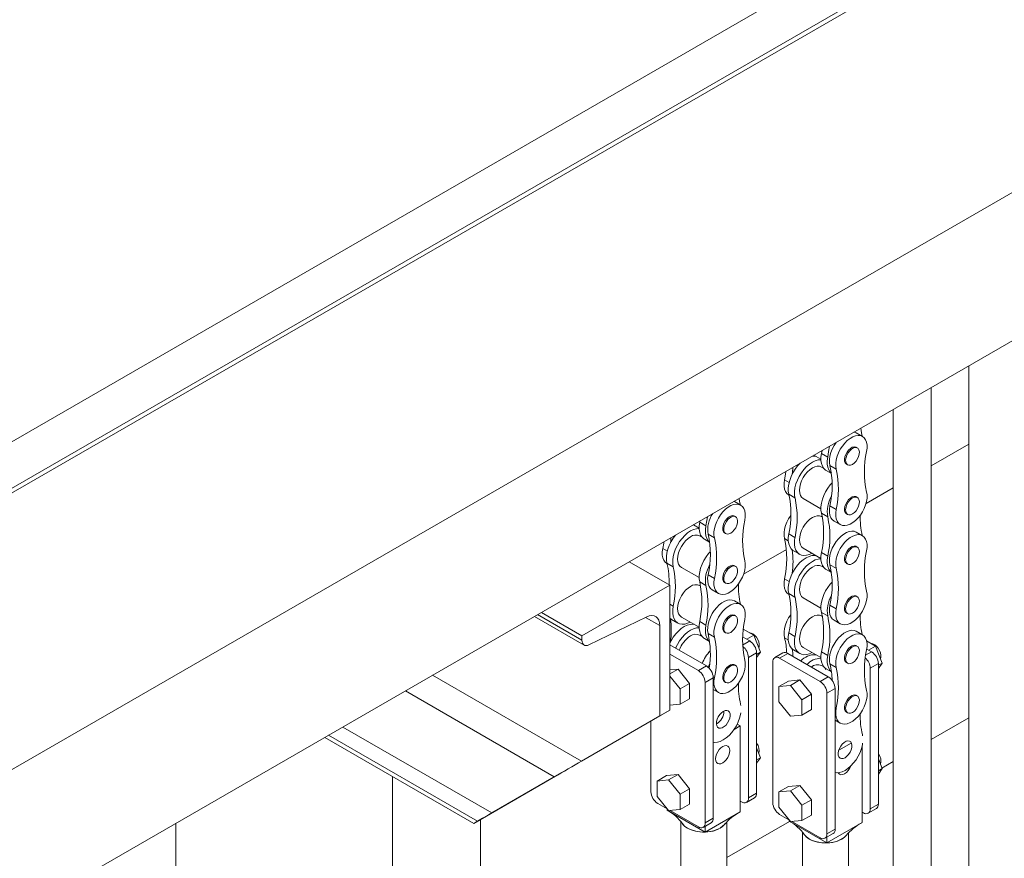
# Model space of a CAD drawing. Header units: millimetres. Extents: x 525 to 29324, y 175 to 20618.
# Tile 520 of 588: x 25539 to 26054, y 13912 to 14351. Entities that reach past the tile are written whole.
import ezdxf

# ---------------------------------------------------------------- set-up
doc = ezdxf.new("R2010")
doc.units = ezdxf.units.MM
doc.linetypes.add('SLD-Continua', pattern=[0])

msp = doc.modelspace()

# ---------------------------------------------------------------- linework, layer by layer
at = {"color": 7, "linetype": 'SLD-Continua', "lineweight": 18, "ltscale": 35}
for p, q in [((24913.62, 13747.26), (26094.48, 14428.79)), ((24913.62, 13771.74), (26052.06, 14428.79)), ((24913.62, 13744.81), (26094.48, 14426.34)), ((26094.48, 14426.34), (24913.62, 13744.81)), ((24913.62, 13600.26), (26094.48, 14281.79)), ((26105.09, 14210.32), (24750.98, 13428.8)), ((26034.99, 14169.86), (26034.99, 13671.87)), ((26015.39, 13694.72), (26015.39, 14158.55)), ((25995.39, 14147.01), (25995.39, 13852.28)), ((25979.43, 14132.93), (25976.16, 14134.82)), ((25976.75, 14126.94), (25976.17, 14127.28)), ((26034.99, 14128.88), (26015.39, 14117.57)), ((26034.99, 14128.88), (26015.39, 14117.57)), ((26034.99, 14128.88), (26015.39, 14117.57)), ((26034.99, 14128.88), (26015.39, 14117.57)), ((26034.99, 14128.88), (26015.39, 14117.57)), ((26034.99, 14128.88), (26015.39, 14117.57)), ((26034.99, 14128.88), (26015.39, 14117.57)), ((26034.99, 14128.88), (26015.39, 14117.57)), ((25954.06, 14123.16), (25957.71, 14121.05)), ((25958.27, 14125.58), (25957.99, 14124.08)), ((25961.26, 14122.2), (25957.99, 14124.08)), ((25959.24, 14116.24), (25957.98, 14116.96)), ((25965.66, 14115.88), (25962.4, 14117.77)), ((25971.07, 14118.45), (25971.66, 14118.12)), ((25960.45, 14115.22), (25963.2, 14113.63)), ((25938.69, 14110.31), (25941.1, 14108.92)), ((25940.84, 14102.44), (25940.99, 14102.35)), ((25940.9, 14102.72), (25944.16, 14100.83)), ((25976.75, 14101.01), (25976.17, 14101.35)), ((25995.39, 14106.03), (25981.27, 14097.88)), ((25995.39, 14106.03), (25981.27, 14097.88)), ((25995.39, 14106.03), (25981.27, 14097.88)), ((25995.39, 14106.03), (25981.27, 14097.88)), ((25995.39, 14106.03), (25981.27, 14097.88)), ((25995.39, 14106.03), (25981.27, 14097.88)), ((25995.39, 14106.03), (25981.27, 14097.88)), ((25995.39, 14106.03), (25981.27, 14097.88)), ((25915.79, 14096.98), (25912.52, 14098.87)), ((25948.46, 14100.46), (25957.71, 14095.12)), ((25965.66, 14094.74), (25962.4, 14096.62)), ((25913.11, 14090.99), (25912.53, 14091.32)), ((25958.45, 14090.76), (25957.98, 14091.03)), ((25961.26, 14090.97), (25957.99, 14092.85)), ((25971.07, 14092.53), (25971.66, 14092.19)), ((25891.43, 14086.62), (25890.88, 14086.69)), ((25891.09, 14086.81), (25894.07, 14085.1)), ((25894.48, 14088.77), (25894.36, 14088.13)), ((25897.62, 14086.24), (25894.36, 14088.13)), ((25964.54, 14088.76), (25967.81, 14086.87)), ((25895.6, 14080.28), (25894.34, 14081.01)), ((25902.02, 14079.93), (25898.76, 14081.81)), ((25907.43, 14082.5), (25908.02, 14082.16)), ((25940.9, 14082.1), (25944.16, 14080.21)), ((25979.43, 14081.08), (25976.16, 14082.96)), ((25896.81, 14079.26), (25899.56, 14077.67)), ((25938.69, 14079.59), (25940.64, 14078.47)), ((25976.75, 14075.08), (25976.17, 14075.42)), ((25875.05, 14074.35), (25877.46, 14072.96)), ((25939.68, 14073.88), (25917.33, 14060.98)), ((25939.68, 14073.88), (25917.33, 14060.98)), ((25939.68, 14073.88), (25917.33, 14060.98)), ((25939.68, 14073.88), (25917.33, 14060.98)), ((25939.68, 14073.88), (25917.33, 14060.98)), ((25939.68, 14073.88), (25917.33, 14060.98)), ((25939.68, 14073.88), (25917.33, 14060.98)), ((25939.68, 14073.88), (25917.33, 14060.98)), ((25943.35, 14073.23), (25946.61, 14071.34)), ((25948.46, 14074.53), (25957.71, 14069.19)), ((25961.26, 14070.34), (25957.99, 14072.23)), ((25878.82, 14055.24), (25857.6, 14067.49)), ((25877.2, 14066.48), (25877.35, 14066.39)), ((25877.26, 14066.77), (25880.52, 14064.88)), ((25913.11, 14065.06), (25912.53, 14065.4)), ((25965.66, 14064.03), (25962.4, 14065.91)), ((25971.07, 14066.6), (25971.66, 14066.26)), ((25884.82, 14064.51), (25894.07, 14059.17)), ((25902.02, 14058.78), (25898.76, 14060.67)), ((25959.24, 14064.38), (25957.98, 14065.11)), ((25960.45, 14063.36), (25963.2, 14061.77)), ((25832.85, 14028.72), (25878.82, 14055.24)), ((25878.82, 14055.24), (25878.82, 13989.91)), ((25894.81, 14054.81), (25894.34, 14055.08)), ((25897.62, 14055.01), (25894.36, 14056.9)), ((25907.43, 14056.57), (25908.02, 14056.23)), ((25938.69, 14058.45), (25941.1, 14057.06)), ((25900.9, 14052.8), (25904.17, 14050.91)), ((25940.84, 14050.58), (25940.99, 14050.49)), ((25940.9, 14050.86), (25944.16, 14048.98)), ((25878.82, 14045.24), (25880.52, 14044.25)), ((25915.79, 14045.12), (25912.52, 14047.01)), ((25948.46, 14048.61), (25957.71, 14043.27)), ((25965.66, 14042.88), (25962.4, 14044.77)), ((25976.75, 14049.16), (25976.17, 14049.49)), ((25832.85, 14026.41), (25809.64, 14039.81)), ((25832.85, 14028.72), (25811.64, 14040.96)), ((25913.11, 14039.13), (25912.53, 14039.47)), ((25961.26, 14039.11), (25957.99, 14041)), ((25971.07, 14040.67), (25971.66, 14040.33)), ((25808.03, 14038.88), (25833.99, 14023.89)), ((25866.68, 14038.66), (25836.43, 14024)), ((25873.51, 14034.06), (25866.06, 14038.36)), ((25879.71, 14037.27), (25882.98, 14035.39)), ((25884.82, 14038.58), (25894.07, 14033.24)), ((25897.62, 14034.39), (25894.36, 14036.27)), ((25958.45, 14038.91), (25957.98, 14039.18)), ((25964.54, 14036.9), (25967.81, 14035.01)), ((25873.51, 13986.85), (25873.51, 14034.06)), ((25895.6, 14028.42), (25894.34, 14029.15)), ((25902.02, 14028.07), (25898.76, 14029.96)), ((25907.43, 14030.64), (25908.02, 14030.3)), ((25917.14, 14032.25), (25922.59, 14029.11)), ((25940.9, 14030.24), (25944.16, 14028.35)), ((25979.43, 14029.22), (25976.16, 14031.11)), ((25832.85, 14026.41), (25832.85, 14028.72)), ((25878.82, 14024.01), (25897.91, 14012.99)), ((25896.81, 14027.41), (25899.56, 14025.82)), ((25920.54, 14026.05), (25916.81, 14028.2)), ((25916.81, 14023.9), (25920.54, 14026.05)), ((25922.59, 14029.11), (25918.92, 14026.98)), ((25922.59, 14029.11), (25926.06, 14020.16)), ((25938.69, 14027.74), (25940.64, 14026.61)), ((25981.58, 14026.09), (25986.23, 14023.41)), ((25878.82, 14019.11), (25893.67, 14010.54)), ((25919.83, 14017.48), (25924.07, 14019.93)), ((25926.06, 14020.16), (25924.07, 14019.01)), ((25926.06, 14020.16), (25924.07, 14017.33)), ((25924.07, 13946.43), (25924.07, 14019.93)), ((25937.84, 14019.79), (25933.59, 14017.34)), ((25940.33, 14019.54), (25936.09, 14017.09)), ((25940.33, 14019.54), (25961.55, 14007.3)), ((25943.35, 14021.37), (25946.61, 14019.49)), ((25948.46, 14022.68), (25957.71, 14017.34)), ((25961.26, 14018.49), (25957.99, 14020.37)), ((25976.75, 14023.23), (25976.17, 14023.57)), ((25981.08, 14018.57), (25984.18, 14020.35)), ((25984.18, 14020.35), (25981.66, 14021.81)), ((25986.23, 14023.41), (25982.56, 14021.29)), ((25986.23, 14023.41), (25989.7, 14014.47)), ((25919.83, 13943.98), (25919.83, 14017.48)), ((25932.56, 13941.55), (25932.56, 14015.05)), ((25936.09, 14017.09), (25957.31, 14004.85)), ((25965.66, 14012.17), (25962.4, 14014.06)), ((25971.07, 14014.74), (25971.66, 14014.4)), ((25983.47, 14011.78), (25987.71, 14014.23)), ((25989.7, 14014.47), (25987.71, 14013.32)), ((25989.7, 14014.47), (25987.71, 14011.63)), ((25987.71, 13940.73), (25987.71, 14014.23)), ((25883.06, 14011.37), (25878.82, 14008.92)), ((25883.06, 14011.37), (25878.82, 14010.99)), ((25889.07, 14003.89), (25883.06, 14011.37)), ((25897.91, 14012.99), (25893.67, 14010.54)), ((25913.11, 14013.2), (25912.53, 14013.54)), ((25959.24, 14012.52), (25957.98, 14013.25)), ((25960.57, 14011.43), (25959.98, 14011.1)), ((25960.45, 14011.5), (25963.2, 14009.91)), ((25983.47, 13938.28), (25983.47, 14011.78)), ((25832.64, 13963.23), (25754.8, 14008.16)), ((25884.12, 14001.04), (25878.82, 14007.63)), ((25889.07, 14003.89), (25884.12, 14001.04)), ((25889.07, 13995.88), (25889.07, 14003.89)), ((25901.44, 14006.87), (25897.2, 14004.42)), ((25897.2, 14004.42), (25897.2, 13930.92)), ((25902.02, 14006.93), (25901.43, 14007.27)), ((25901.44, 14006.87), (25901.44, 13933.37)), ((25907.43, 14004.71), (25908.02, 14004.38)), ((25940.69, 14005.13), (25935.74, 14002.28)), ((25946.7, 14005.67), (25940.69, 14005.13)), ((25946.7, 14005.67), (25941.75, 14002.82)), ((25952.71, 13998.2), (25946.7, 14005.67)), ((25961.55, 14007.3), (25957.31, 14004.85)), ((25818.4, 13955.01), (25740.57, 13999.94)), ((25884.12, 13993.02), (25884.12, 14001.04)), ((25901.44, 14000.63), (25904.17, 13999.06)), ((25941.75, 14002.82), (25935.74, 14002.28)), ((25935.74, 14002.28), (25935.74, 13994.26)), ((25947.76, 13995.34), (25941.75, 14002.82)), ((25965.08, 14001.17), (25960.84, 13998.72)), ((25960.84, 13998.72), (25960.84, 13925.23)), ((25965.08, 14001.17), (25965.08, 13927.67)), ((25889.07, 13995.88), (25884.12, 13993.02)), ((25935.74, 13994.26), (25941.75, 13986.79)), ((25952.71, 13998.2), (25947.76, 13995.34)), ((25947.76, 13987.32), (25947.76, 13995.34)), ((25952.71, 13990.18), (25952.71, 13998.2)), ((25976.75, 13997.3), (25976.17, 13997.64)), ((25878.82, 13989.91), (25822.25, 13957.23)), ((25873.51, 13986.85), (25878.82, 13989.91)), ((25878.82, 13992.54), (25884.12, 13993.02)), ((25915.87, 13992.33), (25915.73, 13992.98)), ((25952.71, 13990.18), (25947.76, 13987.32)), ((25965.66, 13991.03), (25965.08, 13991.36)), ((25971.07, 13988.81), (25971.66, 13988.47)), ((25832.64, 13963.23), (25873.51, 13986.85)), ((25868.92, 13947.25), (25868.92, 13984.19)), ((25941.75, 13986.79), (25947.76, 13987.32)), ((25965.08, 13984.73), (25967.81, 13983.16)), ((26034.99, 13985.86), (26015.39, 13974.55)), ((26034.99, 13985.86), (26015.39, 13974.55)), ((26034.99, 13985.86), (26015.39, 13974.55)), ((26034.99, 13985.86), (26015.39, 13974.55)), ((26034.99, 13985.86), (26015.39, 13974.55)), ((26034.99, 13985.86), (26015.39, 13974.55)), ((26034.99, 13985.86), (26015.39, 13974.55)), ((26034.99, 13985.86), (26015.39, 13974.55)), ((25785.74, 13936.16), (25707.9, 13981.08)), ((25912.39, 13979.86), (25915.59, 13981.71)), ((25915.59, 13981.71), (25914, 13982.63)), ((25915.59, 13936.8), (25915.59, 13981.71)), ((25776.29, 13930.7), (25698.44, 13975.63)), ((25778.28, 13931.85), (25700.44, 13976.78)), ((25967.02, 13968.97), (25973.44, 13972.68)), ((25979.51, 13976.42), (25979.37, 13977.08)), ((25924.07, 13970.17), (25926.06, 13965.04)), ((25979.23, 13931.1), (25979.23, 13971.1)), ((25926.06, 13965.04), (25924.07, 13963.89)), ((25926.06, 13965.04), (25924.07, 13962.2)), ((25987.71, 13964.47), (25989.7, 13959.34)), ((25995.39, 13963), (25989.58, 13959.65)), ((25995.39, 13963), (25989.58, 13959.65)), ((25995.39, 13963), (25989.58, 13959.65)), ((25995.39, 13963), (25989.58, 13959.65)), ((25995.39, 13963), (25989.58, 13959.65)), ((25995.39, 13963), (25989.58, 13959.65)), ((25995.39, 13963), (25989.58, 13959.65)), ((25995.39, 13963), (25989.58, 13959.65)), ((25822.25, 13957.23), (25776.29, 13930.7)), ((25989.7, 13959.34), (25987.71, 13958.19)), ((25989.7, 13959.34), (25987.71, 13956.51)), ((25733.86, 13067.47), (25733.86, 13955.19)), ((25785.74, 13936.16), (25818.4, 13955.01)), ((25877.05, 13955.71), (25872.1, 13952.85)), ((25878.11, 13953.39), (25872.1, 13952.85)), ((25872.1, 13952.85), (25872.1, 13944.83)), ((25883.06, 13956.25), (25877.05, 13955.71)), ((25883.06, 13956.25), (25878.11, 13953.39)), ((25884.12, 13945.91), (25878.11, 13953.39)), ((25889.07, 13948.77), (25883.06, 13956.25)), ((25889.07, 13948.77), (25884.12, 13945.91)), ((25889.07, 13940.75), (25889.07, 13948.77)), ((25940.69, 13950.01), (25935.74, 13947.15)), ((25941.75, 13947.69), (25935.74, 13947.15)), ((25935.74, 13947.15), (25935.74, 13939.14)), ((25946.7, 13950.55), (25940.69, 13950.01)), ((25946.7, 13950.55), (25941.75, 13947.69)), ((25947.76, 13940.22), (25941.75, 13947.69)), ((25952.71, 13943.07), (25946.7, 13950.55)), ((25872.1, 13944.83), (25878.11, 13937.36)), ((25884.12, 13937.9), (25884.12, 13945.91)), ((25915.59, 13942.35), (25916.29, 13941.94)), ((25918.79, 13941.69), (25923.03, 13944.14)), ((25919.83, 13943.98), (25924.07, 13946.43)), ((25952.71, 13943.07), (25947.76, 13940.22)), ((25952.71, 13935.06), (25952.71, 13943.07)), ((25877.36, 13938.29), (25872.45, 13941.12)), ((25877.4, 13937.62), (25877.4, 13938.24)), ((25877.4, 13937.62), (25897.2, 13926.19)), ((25897.2, 13926.19), (25877.4, 13937.62)), ((25877.4, 13937.62), (25877.65, 13937.47)), ((25878.11, 13937.36), (25884.12, 13937.9)), ((25893.67, 13928.88), (25878.86, 13937.43)), ((25889.07, 13940.75), (25884.12, 13937.9)), ((25897.2, 13926.19), (25915.59, 13936.8)), ((25915.59, 13936.8), (25897.2, 13926.19)), ((25935.74, 13939.14), (25941.75, 13931.66)), ((25947.76, 13932.2), (25947.76, 13940.22)), ((25979.23, 13936.65), (25979.93, 13936.24)), ((25982.43, 13935.99), (25986.67, 13938.44)), ((25983.47, 13938.28), (25987.71, 13940.73)), ((25776.29, 13930.7), (25778.28, 13931.85)), ((25779.82, 13056.49), (25779.82, 13932.74)), ((25884.49, 13931.69), (25884.49, 13887.53)), ((25901.44, 13933.37), (25897.2, 13930.92)), ((25941.28, 13931.78), (25908.49, 13912.85)), ((25941.28, 13931.78), (25908.49, 13912.85)), ((25941.28, 13931.78), (25908.49, 13912.85)), ((25941.28, 13931.78), (25908.49, 13912.85)), ((25941.28, 13931.78), (25908.49, 13912.85)), ((25941.28, 13931.78), (25908.49, 13912.85)), ((25941.28, 13931.78), (25908.49, 13912.85)), ((25941.28, 13931.78), (25908.49, 13912.85)), ((25908.49, 13887.53), (25908.49, 13931.44)), ((25941, 13932.59), (25936.09, 13935.43)), ((25941.04, 13931.92), (25941.04, 13932.54)), ((25941.04, 13931.92), (25960.84, 13920.49)), ((25960.84, 13920.49), (25941.04, 13931.92)), ((25941.04, 13931.92), (25941.29, 13931.77)), ((25941.75, 13931.66), (25947.76, 13932.2)), ((25957.31, 13923.18), (25942.5, 13931.73)), ((25952.71, 13935.06), (25947.76, 13932.2)), ((25620.72, 13831), (25620.72, 13930.77)), ((25896.16, 13928.63), (25900.41, 13931.08)), ((25897.2, 13926.19), (25897.2, 13929.23)), ((25960.84, 13920.49), (25979.23, 13931.1)), ((25979.23, 13931.1), (25960.84, 13920.49)), ((25965.08, 13927.67), (25960.84, 13925.23)), ((25896.91, 13926.2), (25896.97, 13926.2)), ((25896.97, 13926.2), (25897.2, 13926.19)), ((25948.13, 13925.99), (25948.13, 13850.8)), ((25959.8, 13922.94), (25964.05, 13925.38)), ((25960.84, 13920.49), (25960.84, 13923.53)), ((25972.13, 13850.8), (25972.13, 13925.74)), ((25960.55, 13920.51), (25960.61, 13920.51)), ((25960.61, 13920.51), (25960.84, 13920.49))]:
    msp.add_line(p, q, dxfattribs=at)
at = {"color": 7, "linetype": 'SLD-Continua', "lineweight": 18, "ltscale": 35, "flags": 128}
for points in [[(25979.28, 14133.02), (25978.88, 14134.91), (25978.54, 14137.28)], [(25981.57, 14125.07), (25981.81, 14126.83), (25981.8, 14128.47), (25981.55, 14129.95), (25981.05, 14131.21), (25980.33, 14132.22), (25979.41, 14132.94), (25978.32, 14133.37), (25977.08, 14133.47), (25975.74, 14133.26), (25974.33, 14132.74), (25972.9, 14131.91), (25971.5, 14130.82), (25970.16, 14129.48), (25968.92, 14127.94), (25967.82, 14126.26), (25966.9, 14124.46), (25966.18, 14122.63), (25965.69, 14120.79), (25965.43, 14119.02), (25965.43, 14117.37), (25965.66, 14115.88)], [(25962.1, 14127.79), (25961.75, 14125.02), (25961.26, 14122.2)], [(25965.67, 14129.86), (25965.65, 14129.83), (25964.56, 14128.14), (25963.64, 14126.35), (25962.92, 14124.51), (25962.42, 14122.68), (25962.17, 14120.91), (25962.16, 14119.26), (25962.4, 14117.77)], [(25976.17, 14127.28), (25975.89, 14127.41), (25975.05, 14127.51), (25974.11, 14127.27), (25973.13, 14126.71), (25972.18, 14125.85), (25971.35, 14124.78), (25970.68, 14123.57), (25970.22, 14122.3), (25970.02, 14121.08), (25970.09, 14119.98), (25970.42, 14119.11), (25970.99, 14118.51), (25971.07, 14118.45)], [(25974.2, 14118.37), (25975.18, 14119.08), (25976.08, 14120.05), (25976.84, 14121.21), (25977.4, 14122.46), (25977.73, 14123.72), (25977.8, 14124.89), (25977.6, 14125.88), (25977.15, 14126.63), (25976.48, 14127.07), (25975.64, 14127.17), (25974.7, 14126.93), (25973.71, 14126.37), (25972.77, 14125.52), (25971.93, 14124.44), (25971.26, 14123.23), (25970.81, 14121.96), (25970.61, 14120.74), (25970.68, 14119.65), (25971.01, 14118.77), (25971.57, 14118.17), (25972.33, 14117.89), (25973.23, 14117.96), (25974.2, 14118.37)], [(25955.07, 14122.58), (25954.4, 14122.65), (25953.03, 14122.56)], [(25957.99, 14124.08), (25957.74, 14122.18), (25957.74, 14120.4), (25957.99, 14118.79), (25958.49, 14117.39), (25959.23, 14116.25), (25960.18, 14115.39), (25960.45, 14115.22)], [(25961.26, 14122.2), (25961.01, 14120.29), (25961.01, 14118.51), (25961.26, 14116.9), (25961.76, 14115.5), (25962.5, 14114.36), (25963.19, 14113.68)], [(25946.88, 14119.01), (25945.5, 14117.52), (25944.21, 14115.8), (25943.08, 14113.94), (25942.13, 14111.98), (25941.4, 14109.99), (25940.9, 14108.02), (25940.64, 14106.11), (25940.64, 14104.33), (25940.9, 14102.72)], [(25943.05, 14116.8), (25942.84, 14114.17), (25942.74, 14113.29)], [(25957.72, 14120.76), (25957.66, 14120.77), (25956.25, 14120.67), (25954.76, 14120.24), (25953.22, 14119.5), (25951.68, 14118.47), (25950.18, 14117.16), (25948.77, 14115.63), (25947.48, 14113.91), (25946.34, 14112.05), (25945.4, 14110.1), (25944.66, 14108.11), (25944.16, 14106.13), (25943.91, 14104.23), (25943.91, 14102.45), (25944.16, 14100.83)], [(25957.98, 14116.96), (25956.96, 14117.34), (25955.8, 14117.39), (25954.53, 14117.1), (25953.22, 14116.49), (25951.9, 14115.58), (25950.64, 14114.41), (25949.48, 14113.02), (25948.46, 14111.46), (25947.62, 14109.8), (25947, 14108.1), (25946.61, 14106.42), (25946.48, 14104.83), (25946.61, 14103.38), (25947, 14102.14), (25947.62, 14101.16), (25948.46, 14100.46), (25948.46, 14100.46)], [(25939.42, 14114.7), (25939.21, 14113.21), (25938.69, 14110.31)], [(25938.69, 14110.31), (25938.46, 14108.54), (25938.46, 14106.9), (25938.72, 14105.42), (25939.21, 14104.16), (25939.93, 14103.15), (25940.84, 14102.44)], [(25963.5, 14108.66), (25962.6, 14107.65), (25961.31, 14105.93), (25960.18, 14104.07), (25959.23, 14102.11), (25958.49, 14100.12), (25957.99, 14098.15), (25957.74, 14096.24), (25957.74, 14094.46), (25957.99, 14092.85)], [(25965.66, 14094.74), (25965.43, 14092.98), (25965.43, 14091.33), (25965.69, 14089.86), (25966.18, 14088.6), (25966.9, 14087.59), (25967.82, 14086.86), (25968.92, 14086.44), (25970.16, 14086.33), (25971.5, 14086.54), (25972.9, 14087.07), (25974.33, 14087.89), (25975.74, 14088.99), (25977.08, 14090.33), (25978.32, 14091.86), (25979.41, 14093.55), (25980.33, 14095.34), (25981.05, 14097.18), (25981.55, 14099.01), (25981.8, 14100.78), (25981.81, 14102.43), (25981.57, 14103.92)], [(25976.17, 14101.35), (25975.89, 14101.48), (25975.05, 14101.58), (25974.11, 14101.34), (25973.13, 14100.78), (25972.18, 14099.93), (25971.35, 14098.85), (25970.68, 14097.64), (25970.22, 14096.37), (25970.02, 14095.15), (25970.09, 14094.06), (25970.42, 14093.18), (25970.99, 14092.58), (25971.07, 14092.53)], [(25974.2, 14092.44), (25975.18, 14093.15), (25976.08, 14094.12), (25976.84, 14095.28), (25977.4, 14096.53), (25977.73, 14097.79), (25977.8, 14098.96), (25977.6, 14099.95), (25977.15, 14100.7), (25976.48, 14101.14), (25975.64, 14101.24), (25974.7, 14101), (25973.71, 14100.44), (25972.77, 14099.59), (25971.93, 14098.52), (25971.26, 14097.3), (25970.81, 14096.03), (25970.61, 14094.81), (25970.68, 14093.72), (25971.01, 14092.84), (25971.57, 14092.24), (25972.33, 14091.96), (25973.23, 14092.03), (25974.2, 14092.44)], [(25917.93, 14089.11), (25918.17, 14090.87), (25918.16, 14092.52), (25917.91, 14093.99), (25917.41, 14095.25), (25916.69, 14096.26), (25915.77, 14096.99), (25914.68, 14097.41), (25913.44, 14097.52), (25912.1, 14097.31), (25910.69, 14096.78), (25909.27, 14095.96), (25907.86, 14094.86), (25906.52, 14093.52), (25905.28, 14091.99), (25904.18, 14090.3), (25903.26, 14088.51), (25902.54, 14086.67), (25902.05, 14084.84), (25901.79, 14083.07), (25901.79, 14081.42), (25902.02, 14079.93)], [(25912.52, 14098.87), (25912.51, 14098.87), (25912.23, 14099.02)], [(25915.64, 14097.07), (25915.24, 14098.96), (25914.99, 14100.6)], [(25962.4, 14096.62), (25962.16, 14094.86), (25962.17, 14093.22), (25962.42, 14091.74), (25962.92, 14090.48), (25963.64, 14089.47), (25964.54, 14088.76)], [(25898.37, 14091.01), (25898.11, 14089.07), (25897.62, 14086.24)], [(25912.53, 14091.32), (25912.25, 14091.45), (25911.41, 14091.56), (25910.47, 14091.32), (25909.49, 14090.75), (25908.54, 14089.9), (25907.71, 14088.83), (25907.04, 14087.61), (25906.58, 14086.35), (25906.38, 14085.12), (25906.45, 14084.03), (25906.78, 14083.15), (25907.35, 14082.55), (25907.43, 14082.5)], [(25910.57, 14082.41), (25911.54, 14083.13), (25912.44, 14084.1), (25913.2, 14085.25), (25913.76, 14086.5), (25914.09, 14087.76), (25914.16, 14088.93), (25913.96, 14089.93), (25913.51, 14090.67), (25912.84, 14091.11), (25912, 14091.22), (25911.06, 14090.98), (25910.07, 14090.41), (25909.13, 14089.56), (25908.29, 14088.49), (25907.62, 14087.27), (25907.17, 14086.01), (25906.97, 14084.78), (25907.04, 14083.69), (25907.37, 14082.81), (25907.93, 14082.21), (25908.69, 14081.94), (25909.59, 14082.01), (25910.57, 14082.41)], [(25941.99, 14091.71), (25941.95, 14091.65), (25940.85, 14089.96), (25939.93, 14088.17), (25939.21, 14086.33), (25938.72, 14084.5), (25938.46, 14082.73), (25938.46, 14081.08), (25938.69, 14079.59)], [(25957.98, 14091.03), (25956.96, 14091.41), (25955.8, 14091.46), (25954.53, 14091.17), (25953.22, 14090.56), (25951.9, 14089.65), (25950.64, 14088.48), (25949.48, 14087.09), (25948.46, 14085.54), (25947.62, 14083.87), (25947, 14082.17), (25946.61, 14080.49), (25946.48, 14078.9), (25946.61, 14077.45), (25947, 14076.22), (25947.62, 14075.23), (25948.46, 14074.53), (25948.46, 14074.53)], [(25894.36, 14088.13), (25894.1, 14086.22), (25894.1, 14084.44), (25894.35, 14082.83), (25894.85, 14081.43), (25895.59, 14080.29), (25896.54, 14079.43), (25896.81, 14079.26)], [(25897.62, 14086.24), (25897.37, 14084.34), (25897.37, 14082.56), (25897.62, 14080.95), (25898.12, 14079.55), (25898.86, 14078.41), (25899.55, 14077.73)], [(25881.75, 14081.42), (25880.57, 14079.84), (25879.44, 14077.98), (25878.49, 14076.03), (25877.76, 14074.04), (25877.26, 14072.06), (25877, 14070.16), (25877, 14068.38), (25877.26, 14066.77)], [(25894.08, 14084.81), (25894.02, 14084.81), (25892.61, 14084.71), (25891.12, 14084.29), (25889.58, 14083.55), (25888.04, 14082.51), (25886.54, 14081.21), (25885.13, 14079.68), (25883.84, 14077.96), (25882.71, 14076.1), (25881.76, 14074.14), (25881.02, 14072.15), (25880.52, 14070.18), (25880.27, 14068.27), (25880.27, 14066.49), (25880.52, 14064.88)], [(25940.9, 14082.1), (25940.64, 14080.19), (25940.64, 14078.41), (25940.9, 14076.8), (25941.4, 14075.4), (25942.13, 14074.26), (25943.08, 14073.4), (25943.35, 14073.23)], [(25976.16, 14082.96), (25976.15, 14082.97), (25975.05, 14083.4), (25973.81, 14083.5), (25972.47, 14083.29), (25971.07, 14082.76), (25969.64, 14081.94), (25968.23, 14080.84), (25966.89, 14079.51), (25965.65, 14077.97), (25964.56, 14076.28), (25963.64, 14074.49), (25962.92, 14072.65), (25962.42, 14070.82), (25962.17, 14069.05), (25962.16, 14067.4), (25962.4, 14065.91)], [(25981.57, 14073.21), (25981.81, 14074.97), (25981.8, 14076.61), (25981.55, 14078.09), (25981.05, 14079.35), (25980.33, 14080.36), (25979.41, 14081.09), (25978.32, 14081.51), (25977.08, 14081.62), (25975.74, 14081.41), (25974.33, 14080.88), (25972.9, 14080.06), (25971.5, 14078.96), (25970.16, 14077.62), (25968.92, 14076.09), (25967.82, 14074.4), (25966.9, 14072.61), (25966.18, 14070.77), (25965.69, 14068.94), (25965.43, 14067.17), (25965.43, 14065.51), (25965.66, 14064.03)], [(25875.66, 14077.91), (25875.57, 14077.25), (25875.05, 14074.35)], [(25879.36, 14080.04), (25879.2, 14078.21), (25879.1, 14077.34)], [(25889.58, 14080.54), (25888.26, 14079.63), (25887, 14078.46), (25885.84, 14077.07), (25884.82, 14075.51), (25883.98, 14073.85), (25883.36, 14072.14), (25882.97, 14070.46), (25882.84, 14068.87), (25882.97, 14067.43), (25883.36, 14066.19), (25883.98, 14065.2), (25884.82, 14064.51), (25884.82, 14064.51)], [(25944.16, 14080.21), (25943.91, 14078.31), (25943.91, 14076.52), (25944.16, 14074.91), (25944.66, 14073.52), (25945.4, 14072.37), (25946.34, 14071.51), (25947.48, 14070.96), (25948.77, 14070.73), (25950.18, 14070.83), (25951.68, 14071.26), (25953.03, 14071.89)], [(25976.17, 14075.42), (25975.89, 14075.55), (25975.05, 14075.65), (25974.11, 14075.41), (25973.13, 14074.85), (25972.18, 14074), (25971.35, 14072.93), (25970.68, 14071.71), (25970.22, 14070.44), (25970.02, 14069.22), (25970.09, 14068.13), (25970.42, 14067.25), (25970.99, 14066.65), (25971.07, 14066.6)], [(25875.05, 14074.35), (25874.82, 14072.59), (25874.82, 14070.94), (25875.08, 14069.47), (25875.57, 14068.21), (25876.29, 14067.2), (25877.2, 14066.48)], [(25899.86, 14072.71), (25898.96, 14071.7), (25897.67, 14069.98), (25896.54, 14068.11), (25895.59, 14066.16), (25894.85, 14064.17), (25894.35, 14062.19), (25894.1, 14060.29), (25894.1, 14058.51), (25894.36, 14056.9)], [(25955.07, 14070.72), (25954.4, 14070.79), (25952.98, 14070.69), (25951.49, 14070.27), (25949.95, 14069.53), (25948.41, 14068.49), (25946.92, 14067.19), (25945.5, 14065.66), (25944.21, 14063.94), (25943.08, 14062.08), (25942.13, 14060.13), (25941.4, 14058.13), (25940.9, 14056.16), (25940.64, 14054.26), (25940.64, 14052.47), (25940.9, 14050.86)], [(25957.99, 14072.23), (25957.74, 14070.32), (25957.74, 14068.54), (25957.99, 14066.93), (25958.49, 14065.53), (25959.23, 14064.39), (25960.18, 14063.53), (25960.45, 14063.36)], [(25961.26, 14070.34), (25961.01, 14068.44), (25961.01, 14066.66), (25961.26, 14065.04), (25961.76, 14063.65), (25962.5, 14062.5), (25963.19, 14061.83)], [(25974.2, 14066.51), (25975.18, 14067.23), (25976.08, 14068.2), (25976.84, 14069.35), (25977.4, 14070.6), (25977.73, 14071.86), (25977.8, 14073.03), (25977.6, 14074.02), (25977.15, 14074.77), (25976.48, 14075.21), (25975.64, 14075.32), (25974.7, 14075.08), (25973.71, 14074.51), (25972.77, 14073.66), (25971.93, 14072.59), (25971.26, 14071.37), (25970.81, 14070.11), (25970.61, 14068.88), (25970.68, 14067.79), (25971.01, 14066.91), (25971.57, 14066.31), (25972.33, 14066.04), (25973.23, 14066.1), (25974.2, 14066.51)], [(25902.02, 14058.78), (25901.79, 14057.02), (25901.79, 14055.38), (25902.05, 14053.9), (25902.54, 14052.64), (25903.26, 14051.63), (25904.18, 14050.91), (25905.28, 14050.48), (25906.52, 14050.37), (25907.86, 14050.59), (25909.27, 14051.11), (25910.69, 14051.94), (25912.1, 14053.03), (25913.44, 14054.37), (25914.68, 14055.91), (25915.77, 14057.59), (25916.69, 14059.39), (25917.41, 14061.22), (25917.91, 14063.06), (25918.16, 14064.83), (25918.17, 14066.48), (25917.93, 14067.97)], [(25912.53, 14065.4), (25912.25, 14065.52), (25911.41, 14065.63), (25910.47, 14065.39), (25909.49, 14064.82), (25908.54, 14063.97), (25907.71, 14062.9), (25907.04, 14061.68), (25906.58, 14060.42), (25906.38, 14059.19), (25906.45, 14058.1), (25906.78, 14057.22), (25907.35, 14056.62), (25907.43, 14056.57)], [(25910.57, 14056.48), (25911.54, 14057.2), (25912.44, 14058.17), (25913.2, 14059.32), (25913.76, 14060.58), (25914.09, 14061.83), (25914.16, 14063), (25913.96, 14064), (25913.51, 14064.74), (25912.84, 14065.18), (25912, 14065.29), (25911.06, 14065.05), (25910.07, 14064.48), (25909.13, 14063.63), (25908.29, 14062.56), (25907.62, 14061.35), (25907.17, 14060.08), (25906.97, 14058.85), (25907.04, 14057.76), (25907.37, 14056.88), (25907.93, 14056.29), (25908.69, 14056.01), (25909.59, 14056.08), (25910.57, 14056.48)], [(25957.72, 14068.91), (25957.66, 14068.91), (25956.25, 14068.81), (25954.76, 14068.38), (25953.22, 14067.64), (25951.68, 14066.61), (25950.18, 14065.31), (25948.77, 14063.78), (25947.48, 14062.06), (25946.34, 14060.19), (25945.4, 14058.24), (25944.66, 14056.25), (25944.16, 14054.27), (25943.91, 14052.37), (25943.91, 14050.59), (25944.16, 14048.98)], [(25957.98, 14065.11), (25956.96, 14065.48), (25955.8, 14065.53), (25954.53, 14065.24), (25953.22, 14064.63), (25951.9, 14063.73), (25950.64, 14062.55), (25949.48, 14061.16), (25948.46, 14059.61), (25947.62, 14057.94), (25947, 14056.24), (25946.61, 14054.56), (25946.48, 14052.97), (25946.61, 14051.53), (25947, 14050.29), (25947.62, 14049.3), (25948.46, 14048.61), (25948.46, 14048.61)], [(25898.76, 14060.67), (25898.52, 14058.91), (25898.53, 14057.26), (25898.78, 14055.79), (25899.28, 14054.53), (25900, 14053.52), (25900.9, 14052.8)], [(25878.35, 14055.76), (25878.31, 14055.7), (25878.23, 14055.58)], [(25938.69, 14058.45), (25938.46, 14056.69), (25938.46, 14055.04), (25938.72, 14053.57), (25939.21, 14052.31), (25939.93, 14051.3), (25940.84, 14050.58)], [(25963.5, 14056.8), (25962.6, 14055.79), (25961.31, 14054.07), (25960.18, 14052.21), (25959.23, 14050.26), (25958.49, 14048.27), (25957.99, 14046.29), (25957.74, 14044.39), (25957.74, 14042.61), (25957.99, 14041)], [(25889.58, 14054.61), (25888.26, 14053.7), (25887, 14052.53), (25885.84, 14051.14), (25884.82, 14049.58), (25883.98, 14047.92), (25883.36, 14046.21), (25882.97, 14044.53), (25882.84, 14042.94), (25882.97, 14041.5), (25883.36, 14040.26), (25883.98, 14039.28), (25884.82, 14038.58), (25884.82, 14038.58)], [(25965.66, 14042.88), (25965.43, 14041.12), (25965.43, 14039.48), (25965.69, 14038), (25966.18, 14036.74), (25966.9, 14035.73), (25967.82, 14035), (25968.92, 14034.58), (25970.16, 14034.47), (25971.5, 14034.69), (25972.9, 14035.21), (25974.33, 14036.04), (25975.74, 14037.13), (25977.08, 14038.47), (25978.32, 14040), (25979.41, 14041.69), (25980.33, 14043.48), (25981.05, 14045.32), (25981.55, 14047.15), (25981.8, 14048.92), (25981.81, 14050.58), (25981.57, 14052.06)], [(25976.17, 14049.49), (25975.89, 14049.62), (25975.05, 14049.73), (25974.11, 14049.49), (25973.13, 14048.92), (25972.18, 14048.07), (25971.35, 14047), (25970.68, 14045.78), (25970.22, 14044.52), (25970.02, 14043.29), (25970.09, 14042.2), (25970.42, 14041.32), (25970.99, 14040.72), (25971.07, 14040.67)], [(25912.52, 14047.01), (25912.51, 14047.02), (25911.41, 14047.44), (25910.17, 14047.55), (25908.83, 14047.34), (25907.43, 14046.81), (25906, 14045.99), (25904.59, 14044.89), (25903.25, 14043.55), (25902.01, 14042.02), (25900.92, 14040.33), (25900, 14038.54), (25899.28, 14036.7), (25898.78, 14034.87), (25898.53, 14033.1), (25898.52, 14031.44), (25898.76, 14029.96)], [(25917.93, 14037.25), (25918.17, 14039.02), (25918.16, 14040.66), (25917.91, 14042.13), (25917.41, 14043.4), (25916.69, 14044.4), (25915.77, 14045.13), (25914.68, 14045.56), (25913.44, 14045.66), (25912.1, 14045.45), (25910.69, 14044.92), (25909.27, 14044.1), (25907.86, 14043), (25906.52, 14041.67), (25905.28, 14040.13), (25904.18, 14038.44), (25903.26, 14036.65), (25902.54, 14034.81), (25902.05, 14032.98), (25901.79, 14031.21), (25901.79, 14029.56), (25902.02, 14028.07)], [(25962.4, 14044.77), (25962.16, 14043.01), (25962.17, 14041.36), (25962.42, 14039.89), (25962.92, 14038.63), (25963.64, 14037.62), (25964.54, 14036.9)], [(25974.2, 14040.58), (25975.18, 14041.3), (25976.08, 14042.27), (25976.84, 14043.42), (25977.4, 14044.67), (25977.73, 14045.93), (25977.8, 14047.1), (25977.6, 14048.1), (25977.15, 14048.84), (25976.48, 14049.28), (25975.64, 14049.39), (25974.7, 14049.15), (25973.71, 14048.58), (25972.77, 14047.73), (25971.93, 14046.66), (25971.26, 14045.44), (25970.81, 14044.18), (25970.61, 14042.95), (25970.68, 14041.86), (25971.01, 14040.98), (25971.57, 14040.38), (25972.33, 14040.11), (25973.23, 14040.18), (25974.2, 14040.58)], [(25880.52, 14044.25), (25880.27, 14042.35), (25880.27, 14040.57), (25880.52, 14038.96), (25881.02, 14037.56), (25881.76, 14036.42), (25882.71, 14035.56), (25883.84, 14035), (25885.13, 14034.78), (25886.54, 14034.87), (25888.04, 14035.3), (25889.39, 14035.94)], [(25912.53, 14039.47), (25912.25, 14039.59), (25911.41, 14039.7), (25910.47, 14039.46), (25909.49, 14038.89), (25908.54, 14038.04), (25907.71, 14036.97), (25907.04, 14035.76), (25906.58, 14034.49), (25906.38, 14033.26), (25906.45, 14032.17), (25906.78, 14031.29), (25907.35, 14030.7), (25907.43, 14030.64)], [(25941.99, 14039.86), (25941.95, 14039.8), (25940.85, 14038.11), (25939.93, 14036.32), (25939.21, 14034.48), (25938.72, 14032.65), (25938.46, 14030.88), (25938.46, 14029.22), (25938.69, 14027.74)], [(25957.98, 14039.18), (25956.96, 14039.55), (25955.8, 14039.6), (25954.53, 14039.31), (25953.22, 14038.71), (25951.9, 14037.8), (25950.64, 14036.63), (25949.48, 14035.24), (25948.46, 14033.68), (25947.62, 14032.02), (25947, 14030.31), (25946.61, 14028.63), (25946.48, 14027.04), (25946.61, 14025.6), (25947, 14024.36), (25947.62, 14023.37), (25948.46, 14022.68), (25948.46, 14022.68)], [(25873.51, 14034.06), (25873.38, 14035.57), (25873, 14036.89), (25872.38, 14037.95), (25871.54, 14038.74), (25870.52, 14039.21), (25869.33, 14039.36), (25868.04, 14039.17), (25866.68, 14038.66)], [(25878.82, 14037.95), (25879.44, 14037.44), (25879.71, 14037.27)], [(25891.43, 14034.76), (25890.76, 14034.84), (25889.35, 14034.74), (25887.85, 14034.31), (25886.31, 14033.57), (25884.77, 14032.54), (25883.28, 14031.24), (25881.87, 14029.71), (25880.57, 14027.99), (25879.44, 14026.12), (25878.82, 14024.9)], [(25894.36, 14036.27), (25894.1, 14034.37), (25894.1, 14032.59), (25894.35, 14030.97), (25894.85, 14029.58), (25895.59, 14028.43), (25896.54, 14027.57), (25896.81, 14027.41)], [(25897.62, 14034.39), (25897.37, 14032.48), (25897.37, 14030.7), (25897.62, 14029.09), (25898.12, 14027.69), (25898.86, 14026.55), (25899.55, 14025.87)], [(25910.57, 14030.56), (25911.54, 14031.27), (25912.44, 14032.24), (25913.2, 14033.4), (25913.76, 14034.65), (25914.09, 14035.91), (25914.16, 14037.07), (25913.96, 14038.07), (25913.51, 14038.81), (25912.84, 14039.26), (25912, 14039.36), (25911.06, 14039.12), (25910.07, 14038.56), (25909.13, 14037.7), (25908.29, 14036.63), (25907.62, 14035.42), (25907.17, 14034.15), (25906.97, 14032.93), (25907.04, 14031.83), (25907.37, 14030.96), (25907.93, 14030.36), (25908.69, 14030.08), (25909.59, 14030.15), (25910.57, 14030.56)], [(25894.08, 14032.95), (25894.02, 14032.95), (25892.61, 14032.85), (25891.12, 14032.43), (25889.58, 14031.69), (25888.04, 14030.65), (25886.54, 14029.35), (25885.13, 14027.82), (25883.84, 14026.1), (25882.71, 14024.24), (25881.77, 14022.31)], [(25920.41, 14030.36), (25921.23, 14030.21), (25922.19, 14029.73), (25923.13, 14028.96), (25923.99, 14027.96), (25924.69, 14026.79), (25925.19, 14025.55), (25925.45, 14024.33), (25925.45, 14023.22), (25925.21, 14022.35)], [(25940.9, 14030.24), (25940.64, 14028.33), (25940.64, 14026.55), (25940.9, 14024.94), (25941.4, 14023.54), (25942.13, 14022.4), (25943.08, 14021.54), (25943.35, 14021.37)], [(25976.16, 14031.11), (25976.15, 14031.12), (25975.05, 14031.54), (25973.81, 14031.65), (25972.47, 14031.43), (25971.07, 14030.91), (25969.64, 14030.08), (25968.23, 14028.99), (25966.89, 14027.65), (25965.65, 14026.12), (25964.56, 14024.43), (25963.64, 14022.64), (25962.92, 14020.8), (25962.42, 14018.97), (25962.17, 14017.2), (25962.16, 14015.54), (25962.4, 14014.06)], [(25981.57, 14021.35), (25981.81, 14023.11), (25981.8, 14024.76), (25981.55, 14026.23), (25981.05, 14027.49), (25980.33, 14028.5), (25979.41, 14029.23), (25978.32, 14029.65), (25977.08, 14029.76), (25975.74, 14029.55), (25974.33, 14029.02), (25972.9, 14028.2), (25971.5, 14027.1), (25970.16, 14025.77), (25968.92, 14024.23), (25967.82, 14022.54), (25966.9, 14020.75), (25966.18, 14018.91), (25965.69, 14017.08), (25965.43, 14015.31), (25965.43, 14013.66), (25965.66, 14012.17)], [(25836.43, 14024), (25835.72, 14023.73), (25835.04, 14023.63), (25834.42, 14023.71), (25833.89, 14023.96), (25833.45, 14024.37), (25833.12, 14024.93), (25832.92, 14025.62), (25832.85, 14026.41)], [(25944.16, 14028.35), (25943.91, 14026.45), (25943.91, 14024.67), (25944.16, 14023.05), (25944.66, 14021.66), (25945.4, 14020.51), (25946.34, 14019.66), (25947.48, 14019.1), (25948.77, 14018.87), (25950.18, 14018.97), (25951.68, 14019.4), (25953.03, 14020.04)], [(25984.05, 14024.67), (25984.87, 14024.52), (25985.83, 14024.04), (25986.77, 14023.27), (25987.63, 14022.26), (25988.33, 14021.1), (25988.83, 14019.86), (25989.09, 14018.64), (25989.09, 14017.53), (25988.85, 14016.65)], [(25957.99, 14020.37), (25957.74, 14018.47), (25957.74, 14016.68), (25957.99, 14015.07), (25958.49, 14013.68), (25959.23, 14012.53), (25960.18, 14011.67), (25960.45, 14011.5)], [(25976.17, 14023.57), (25975.89, 14023.69), (25975.05, 14023.8), (25974.11, 14023.56), (25973.13, 14022.99), (25972.18, 14022.14), (25971.35, 14021.07), (25970.68, 14019.85), (25970.22, 14018.59), (25970.02, 14017.36), (25970.09, 14016.27), (25970.42, 14015.39), (25970.99, 14014.79), (25971.07, 14014.74)], [(25974.2, 14014.65), (25975.18, 14015.37), (25976.08, 14016.34), (25976.84, 14017.49), (25977.4, 14018.75), (25977.73, 14020), (25977.8, 14021.17), (25977.6, 14022.17), (25977.15, 14022.91), (25976.48, 14023.35), (25975.64, 14023.46), (25974.7, 14023.22), (25973.71, 14022.65), (25972.77, 14021.8), (25971.93, 14020.73), (25971.26, 14019.52), (25970.81, 14018.25), (25970.61, 14017.02), (25970.68, 14015.93), (25971.01, 14015.05), (25971.57, 14014.46), (25972.33, 14014.18), (25973.23, 14014.25), (25974.2, 14014.65)], [(25899.57, 14013.92), (25898.86, 14012.42), (25898.82, 14012.33)], [(25902.02, 14006.93), (25901.79, 14005.16), (25901.79, 14003.52), (25902.05, 14002.05), (25902.54, 14000.79), (25903.26, 13999.78), (25904.18, 13999.05), (25905.28, 13998.63), (25906.52, 13998.52), (25907.86, 13998.73), (25909.27, 13999.26), (25910.69, 14000.08), (25912.1, 14001.18), (25913.44, 14002.51), (25914.68, 14004.05), (25915.77, 14005.74), (25916.69, 14007.53), (25917.41, 14009.37), (25917.91, 14011.2), (25918.16, 14012.97), (25918.17, 14014.62), (25917.93, 14016.11)], [(25912.53, 14013.54), (25912.25, 14013.67), (25911.41, 14013.77), (25910.47, 14013.53), (25909.49, 14012.97), (25908.54, 14012.11), (25907.71, 14011.04), (25907.04, 14009.83), (25906.58, 14008.56), (25906.38, 14007.34), (25906.45, 14006.24), (25906.78, 14005.37), (25907.35, 14004.77), (25907.43, 14004.71)], [(25961.26, 14018.49), (25961.01, 14016.58), (25961.01, 14014.8), (25961.26, 14013.19), (25961.76, 14011.79), (25962.5, 14010.65), (25963.19, 14009.97)], [(25910.57, 14004.63), (25911.54, 14005.34), (25912.44, 14006.31), (25913.2, 14007.47), (25913.76, 14008.72), (25914.09, 14009.98), (25914.16, 14011.15), (25913.96, 14012.14), (25913.51, 14012.89), (25912.84, 14013.33), (25912, 14013.43), (25911.06, 14013.19), (25910.07, 14012.63), (25909.13, 14011.78), (25908.29, 14010.7), (25907.62, 14009.49), (25907.17, 14008.22), (25906.97, 14007), (25907.04, 14005.91), (25907.37, 14005.03), (25907.93, 14004.43), (25908.69, 14004.15), (25909.59, 14004.22), (25910.57, 14004.63)], [(25965.66, 13991.03), (25965.43, 13989.26), (25965.43, 13987.62), (25965.69, 13986.15), (25966.18, 13984.88), (25966.9, 13983.87), (25967.82, 13983.15), (25968.92, 13982.72), (25970.16, 13982.62), (25971.5, 13982.83), (25972.9, 13983.36), (25974.33, 13984.18), (25975.74, 13985.28), (25977.08, 13986.61), (25978.32, 13988.15), (25979.41, 13989.84), (25980.33, 13991.63), (25981.05, 13993.47), (25981.55, 13995.3), (25981.8, 13997.07), (25981.81, 13998.72), (25981.57, 14000.21)], [(25976.17, 13997.64), (25975.89, 13997.76), (25975.05, 13997.87), (25974.11, 13997.63), (25973.13, 13997.06), (25972.18, 13996.21), (25971.35, 13995.14), (25970.68, 13993.93), (25970.22, 13992.66), (25970.02, 13991.43), (25970.09, 13990.34), (25970.42, 13989.46), (25970.99, 13988.87), (25971.07, 13988.81)], [(25974.2, 13988.73), (25975.18, 13989.44), (25976.08, 13990.41), (25976.84, 13991.57), (25977.4, 13992.82), (25977.73, 13994.08), (25977.8, 13995.24), (25977.6, 13996.24), (25977.15, 13996.98), (25976.48, 13997.43), (25975.64, 13997.53), (25974.7, 13997.29), (25973.71, 13996.73), (25972.77, 13995.87), (25971.93, 13994.8), (25971.26, 13993.59), (25970.81, 13992.32), (25970.61, 13991.1), (25970.68, 13990), (25971.01, 13989.13), (25971.57, 13988.53), (25972.33, 13988.25), (25973.23, 13988.32), (25974.2, 13988.73)], [(25901.44, 13973.15), (25902.23, 13973.05), (25903.64, 13973.15), (25905.14, 13973.58), (25906.68, 13974.32), (25908.21, 13975.35), (25909.71, 13976.65), (25911.12, 13978.18), (25912.41, 13979.9), (25913.55, 13981.77), (25914.5, 13983.72), (25915.23, 13985.71), (25915.73, 13987.68), (25915.87, 13988.49)], [(25906.68, 13989.26), (25905.7, 13988.55), (25904.8, 13987.58), (25904.04, 13986.42), (25903.48, 13985.17), (25903.15, 13983.91), (25903.08, 13982.75), (25903.28, 13981.75), (25903.73, 13981.01), (25904.4, 13980.56), (25905.24, 13980.46), (25906.19, 13980.7), (25907.17, 13981.27), (25908.11, 13982.12), (25908.95, 13983.19), (25909.62, 13984.4), (25910.07, 13985.67), (25910.27, 13986.89), (25910.2, 13987.99), (25909.88, 13988.86), (25909.31, 13989.46), (25908.55, 13989.74), (25907.65, 13989.67), (25906.68, 13989.26)], [(25965.08, 13957.25), (25965.87, 13957.15), (25967.28, 13957.25), (25968.78, 13957.67), (25970.32, 13958.41), (25971.85, 13959.45), (25973.35, 13960.75), (25974.76, 13962.28), (25976.05, 13964), (25977.19, 13965.86), (25978.14, 13967.82), (25978.87, 13969.81), (25979.37, 13971.78), (25979.51, 13972.59)], [(25970.32, 13965.04), (25971.29, 13965.76), (25972.19, 13966.73), (25972.95, 13967.88), (25973.51, 13969.13), (25973.84, 13970.39), (25973.91, 13971.56), (25973.71, 13972.55), (25973.26, 13973.3), (25972.59, 13973.74), (25971.75, 13973.85), (25970.81, 13973.61), (25969.83, 13973.04), (25968.88, 13972.19), (25968.04, 13971.12), (25967.37, 13969.9), (25966.92, 13968.64), (25966.72, 13967.41), (25966.79, 13966.32), (25967.12, 13965.44), (25967.68, 13964.84), (25968.44, 13964.57), (25969.34, 13964.63), (25970.32, 13965.04)], [(25910.11, 13968.75), (25909.98, 13969.78), (25909.61, 13970.6), (25909.02, 13971.15), (25908.25, 13971.39), (25907.35, 13971.3), (25906.39, 13970.89), (25905.43, 13970.19), (25904.54, 13969.25), (25903.77, 13968.12), (25903.18, 13966.89), (25902.81, 13965.64), (25902.68, 13964.46), (25902.81, 13963.42), (25903.18, 13962.6), (25903.77, 13962.06), (25904.54, 13961.82), (25905.43, 13961.91), (25906.39, 13962.32), (25907.35, 13963.02), (25908.25, 13963.96), (25909.02, 13965.09), (25909.61, 13966.32), (25909.98, 13967.56), (25910.11, 13968.75)], [(25966.66, 13957.17), (25966.82, 13956.91), (25967.41, 13956.36), (25968.18, 13956.12), (25969.07, 13956.21), (25970.03, 13956.62), (25970.99, 13957.32), (25971.89, 13958.27), (25972.66, 13959.39), (25973.25, 13960.62), (25973.27, 13960.67)], [(25885.33, 13930.59), (25886.46, 13929.33), (25888.01, 13928.23), (25889.92, 13927.33), (25892.11, 13926.68), (25894.48, 13926.3), (25896.94, 13926.2)], [(25897.44, 13926.22), (25897.54, 13926.23), (25899.6, 13926.44), (25901.57, 13926.85), (25903.38, 13927.45), (25904.98, 13928.23), (25906.32, 13929.15), (25907.37, 13930.2), (25907.67, 13930.61)], [(25948.96, 13924.9), (25950.09, 13923.64), (25951.65, 13922.53), (25953.56, 13921.64), (25955.75, 13920.98), (25958.12, 13920.6), (25960.58, 13920.51)], [(25960.88, 13920.52), (25961.18, 13920.53), (25963.24, 13920.74), (25965.2, 13921.15), (25967.02, 13921.76), (25968.62, 13922.53), (25969.96, 13923.46), (25971.01, 13924.5), (25971.31, 13924.91)]]:
    msp.add_lwpolyline(points, dxfattribs=at)
at = {"color": 7, "linetype": 'SLD-Continua', "lineweight": 18, "ltscale": 1225}
for centre, radius, start, end in [((25974.17, 14131.35), 4, 60.1447, 77.6127), ((26028.46, 14114.49), 48.07, 167.2941, 192.7059), ((25915.51, 14107.2), 48.07, 347.2941, 12.7059), ((25918.78, 14105.31), 48.07, 347.2941, 12.7059), ((25893.93, 14092.41), 48.08, 347.6159, 12.3841), ((25977.26, 14093.64), 16.22, 150.0556, 189.4845), ((25897.2, 14090.52), 48.08, 347.6159, 12.3841), ((25913.36, 14084.22), 14.8, 145.3187, 189.3596), ((25911.03, 14082.54), 48.08, 347.6159, 12.3841), ((25914.3, 14080.65), 48.08, 347.6159, 12.3841), ((26019.85, 14090.37), 41.61, 178.023, 192.7757), ((25964.82, 14078.54), 48.07, 167.2941, 192.7059), ((25892.37, 14076.64), 4.79, 65.6927, 125.6091), ((25851.87, 14071.24), 48.07, 347.2941, 12.7059), ((25855.14, 14069.36), 48.07, 347.2941, 12.7059), ((25891.8, 14069.02), 48.07, 347.2941, 12.7059), ((25894.75, 14067.59), 48.38, 352.6955, 7.184), ((26028.46, 14062.64), 48.07, 167.2941, 192.7059), ((25836.89, 14057.18), 41.49, 357.6998, 13.3584), ((25913.62, 14057.68), 16.22, 150.0556, 189.4845), ((25915.51, 14055.34), 48.07, 347.2941, 12.7059), ((25833.56, 14054.57), 48.08, 347.6159, 12.3841), ((25918.78, 14053.45), 48.07, 347.2941, 12.7059), ((25892.37, 14050.71), 4.79, 65.6927, 125.6091), ((25847.39, 14046.58), 48.08, 347.6159, 12.3841), ((25850.66, 14044.7), 48.08, 347.6159, 12.3841), ((25956.22, 14054.41), 41.61, 178.023, 192.7757), ((25893.93, 14040.55), 48.08, 347.6159, 12.3841), ((25977.26, 14041.78), 16.22, 150.0556, 189.4845), ((25897.2, 14038.67), 48.08, 347.6159, 12.3841), ((25911.03, 14030.68), 48.08, 347.6159, 12.3841), ((26019.85, 14038.51), 41.61, 178.023, 192.7757), ((25831.11, 14031.63), 48.38, 352.6955, 7.184), ((25964.82, 14026.68), 48.07, 167.2941, 192.7059), ((25914.3, 14028.8), 48.08, 347.6159, 12.3841), ((25892.37, 14024.78), 4.79, 65.6927, 125.6091), ((25853.37, 14019.56), 46.57, 350.4877, 12.8977), ((25897.5, 14016.33), 14.67, 122.6763, 160.5735), ((25855.14, 14017.5), 48.07, 347.2941, 12.7059), ((25916.4, 14019.58), 7.68, 2.6023, 57.3977), ((25901.3, 14018.35), 38.55, 2.1336, 14.0844), ((25916.04, 14005.62), 22.22, 136.7399, 156.9392), ((25912.03, 14017.09), 7.81, 2.8828, 51.9372), ((25938.87, 14017.49), 2.51, 54.3909, 114.3073), ((25901.45, 14016.22), 41.68, 2.3796, 7.6735), ((25954.49, 14009.11), 9.77, 86.6471, 138.466), ((26028.46, 14010.78), 48.07, 167.2941, 192.7059), ((25980.04, 14013.88), 7.68, 2.6023, 57.3977), ((25934.71, 14015.4), 2.18, 50.815, 189.2203), ((25958, 14006.86), 10.19, 91.592, 137.8448), ((25924.66, 14004.61), 38.9, 1.1916, 14.0514), ((25975.61, 14011.37), 7.86, 3.0175, 47.923), ((25889.53, 14004.07), 7.68, 2.6023, 57.3977), ((25893.77, 14006.52), 7.68, 2.6023, 57.3977), ((25956.03, 14008.25), 5.37, 68.6714, 128.8821), ((25918.78, 14001.6), 48.07, 347.2941, 12.7059), ((25955.98, 14002.55), 41.37, 178.0042, 193.3718), ((25953.17, 13998.37), 7.68, 2.6023, 57.3977), ((25957.41, 14000.82), 7.68, 2.6023, 57.3977), ((25899.51, 13989.24), 7.49, 298.5332, 1.4845), ((26019.62, 13986.65), 41.37, 178.0042, 193.3718), ((25919.41, 13968.88), 6.04, 344.0363, 39.4587), ((25983.05, 13963.19), 6.04, 344.0363, 39.4587), ((25876.59, 13947.59), 7.68, 182.6023, 237.3977), ((25917.67, 13943.63), 2.18, 230.815, 9.2203), ((25921.62, 13946.16), 2.47, 305.0092, 6.2982), ((25866.56, 13917.36), 22.96, 35.173, 61.1071), ((25928.87, 13911.81), 28.29, 118.7973, 139.6685), ((25940.23, 13941.9), 7.68, 182.6023, 237.3977), ((25981.31, 13937.93), 2.18, 230.815, 9.2203), ((25985.26, 13940.46), 2.47, 305.0092, 6.2982), ((25899.06, 13933.07), 2.4, 304.0523, 7.2552), ((25930.2, 13911.67), 22.96, 35.173, 61.1071), ((25891.63, 13935.03), 7.7, 213.3074, 241.9553), ((25896.25, 13943.89), 17.7, 242.238, 272.2508), ((25895.05, 13930.57), 2.18, 230.815, 9.2203), ((25897.78, 13939.7), 13.48, 267.8311, 315.2322), ((25962.7, 13927.37), 2.4, 304.0523, 7.2552), ((25992.51, 13906.11), 28.29, 118.7973, 139.6685), ((25955.27, 13929.33), 7.7, 213.3074, 241.9553), ((25959.89, 13938.19), 17.7, 242.238, 272.2508), ((25958.68, 13924.88), 2.18, 230.815, 9.2203), ((25961.42, 13934), 13.48, 267.8311, 315.2322)]:
    msp.add_arc(centre, radius, start, end, dxfattribs=at)
for centre, major_axis, start_param, end_param in [((25825.21, 13958.95), (10.5, 6.06), 4.006689, 5.497654), ((25782.17, 13934.1), (5.5, 3.18), 0.865096, 2.356061)]:
    msp.add_ellipse(centre, major_axis=major_axis, ratio=0.000231, start_param=start_param, end_param=end_param, dxfattribs=at)

doc.saveas('drawing.dxf')
